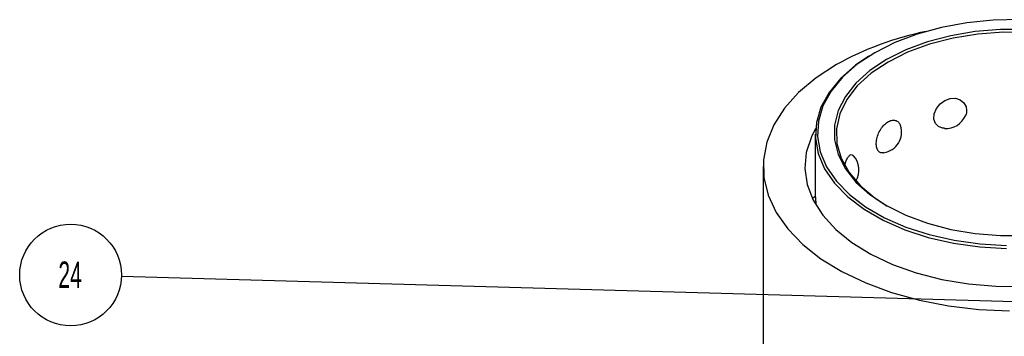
# Model space of a CAD drawing. Header units: inches. Extents: x 1880 to 2363, y -453 to -54.
# Tile 890 of 1056: x 2063.13 to 2066.85, y -68.45 to -67.25. Entities that reach past the tile are written whole.
import ezdxf

# ---------------------------------------------------------------- set-up
doc = ezdxf.new("R2010")
doc.units = ezdxf.units.IN
doc.header["$LTSCALE"] = 0.5
doc.header["$MEASUREMENT"] = 0
doc.layers.add('DSS-M-S', color=53, linetype='Continuous')
doc.layers.add('SID-M-S', color=105, linetype='Continuous')
doc.styles.add('SLDTEXTSTYLE0', font='TXT', dxfattribs={"width": 0.595745})

msp = doc.modelspace()

# ---------------------------------------------------------------- linework, layer by layer
at = {"layer": 'DSS-M-S', "linetype": 'Continuous', "lineweight": 25}
for p, q in [((2066.7099, -67.26652), (2066.61361, -67.28417)), ((2066.80945, -67.25662), (2066.7099, -67.26652)), ((2066.91041, -67.25462), (2066.80945, -67.25662)), ((2066.52239, -67.30921), (2066.43791, -67.3412)), ((2066.61361, -67.28417), (2066.52239, -67.30921)), ((2066.7412, -67.29967), (2066.6485, -67.31539)), ((2066.75158, -67.30949), (2066.65751, -67.32475)), ((2066.83684, -67.29174), (2066.7412, -67.29967)), ((2066.84849, -67.30229), (2066.75158, -67.30949)), ((2066.93345, -67.29174), (2066.83684, -67.29174)), ((2066.94618, -67.30332), (2066.84849, -67.30229)), ((2066.43791, -67.3412), (2066.36177, -67.37952)), ((2066.56061, -67.33856), (2066.47933, -67.36871)), ((2066.5683, -67.34775), (2066.48583, -67.37801)), ((2066.6485, -67.31539), (2066.56061, -67.33856)), ((2066.65751, -67.32475), (2066.5683, -67.34775)), ((2066.36177, -67.37952), (2066.29538, -67.42348)), ((2066.47933, -67.36871), (2066.40632, -67.40524)), ((2066.48583, -67.37801), (2066.41188, -67.41488)), ((2066.21701, -67.42454), (2066.13997, -67.47487)), ((2066.29538, -67.42348), (2066.23998, -67.47224)), ((2066.33901, -67.393), (2066.28911, -67.42716)), ((2066.40632, -67.40524), (2066.34305, -67.44739)), ((2066.41188, -67.41488), (2066.34802, -67.45757)), ((2066.28911, -67.42716), (2066.23312, -67.47644)), ((2066.34305, -67.44739), (2066.29081, -67.49431)), ((2066.34802, -67.45757), (2066.2956, -67.50518)), ((2066.13997, -67.47487), (2066.07423, -67.53027)), ((2066.23312, -67.47644), (2066.18927, -67.52967)), ((2066.23998, -67.47224), (2066.19659, -67.52491)), ((2066.29081, -67.49431), (2066.25067, -67.54505)), ((2066.07423, -67.53027), (2066.02077, -67.58992)), ((2066.18927, -67.52967), (2066.15838, -67.58585)), ((2066.19659, -67.52491), (2066.16603, -67.58049)), ((2066.2956, -67.50518), (2066.25575, -67.55668)), ((2066.25067, -67.54505), (2066.22345, -67.59856)), ((2066.25575, -67.55668), (2066.22932, -67.61098)), ((2066.5943, -67.59116), (2066.60844, -67.57327)), ((2066.60844, -67.57327), (2066.62679, -67.55997)), ((2066.62679, -67.55997), (2066.64702, -67.55275)), ((2066.64702, -67.55275), (2066.66692, -67.55203)), ((2066.66692, -67.55203), (2066.68464, -67.55757)), ((2066.68464, -67.55757), (2066.69843, -67.56878)), ((2066.69843, -67.56878), (2066.70662, -67.5846)), ((2066.02077, -67.58992), (2065.98042, -67.65291)), ((2066.15838, -67.58585), (2066.14103, -67.64393)), ((2066.16603, -67.58049), (2066.14887, -67.63796)), ((2066.22345, -67.59856), (2066.2097, -67.65377)), ((2066.58622, -67.61119), (2066.5943, -67.59116)), ((2066.70662, -67.5846), (2066.70826, -67.59686)), ((2066.70826, -67.59686), (2066.70826, -67.59686)), ((2066.14103, -67.64393), (2066.13755, -67.70283)), ((2066.14887, -67.63796), (2066.14542, -67.69625)), ((2066.22932, -67.61098), (2066.21686, -67.66693)), ((2066.58507, -67.63057), (2066.58622, -67.61119)), ((2066.59069, -67.64693), (2066.58507, -67.63057)), ((2066.60211, -67.65871), (2066.59069, -67.64693)), ((2065.98042, -67.65291), (2065.95379, -67.71829)), ((2066.13803, -67.66671), (2066.12235, -67.6975)), ((2066.2097, -67.65377), (2066.2097, -67.70955)), ((2066.21686, -67.66693), (2066.21864, -67.72333)), ((2066.61803, -67.66511), (2066.60211, -67.65871)), ((2066.62544, -67.6654), (2066.61803, -67.66511)), ((2065.95379, -67.71829), (2065.94127, -67.78506)), ((2066.12235, -67.6975), (2066.10312, -67.7572)), ((2066.13711, -67.68809), (2066.13711, -67.92406)), ((2066.13755, -67.70283), (2066.14799, -67.76146)), ((2066.14542, -67.69625), (2066.15575, -67.75426)), ((2066.2097, -67.70955), (2066.22345, -67.76475)), ((2066.10312, -67.7572), (2066.09785, -67.81784)), ((2066.15575, -67.75426), (2066.17967, -67.81092)), ((2066.21864, -67.72333), (2066.23463, -67.77897)), ((2065.94127, -67.78506), (2065.94306, -67.85221)), ((2066.14799, -67.76146), (2066.17216, -67.81872)), ((2066.22345, -67.76475), (2066.25067, -67.81827)), ((2066.23463, -67.77897), (2066.26449, -67.83268)), ((2065.94026, -67.81025), (2065.94026, -69.22473)), ((2066.09785, -67.81784), (2066.10663, -67.87835)), ((2066.17216, -67.81872), (2066.20962, -67.87355)), ((2066.17967, -67.81092), (2066.21673, -67.86517)), ((2066.25067, -67.81827), (2066.29081, -67.86901)), ((2066.26449, -67.83268), (2066.30757, -67.88331)), ((2065.94306, -67.85221), (2065.95913, -67.91872)), ((2066.21673, -67.86517), (2066.26624, -67.916)), ((2066.29081, -67.86901), (2066.34305, -67.91593)), ((2066.10663, -67.87835), (2066.1293, -67.93765)), ((2066.20962, -67.87355), (2066.25965, -67.92493)), ((2066.30757, -67.88331), (2066.36296, -67.92978)), ((2065.95913, -67.91872), (2065.98924, -67.98359)), ((2066.12853, -67.92922), (2066.12613, -67.9312)), ((2066.13685, -67.92345), (2066.12853, -67.92922)), ((2066.1293, -67.93765), (2066.16546, -67.99467)), ((2066.25965, -67.92493), (2066.32134, -67.97189)), ((2066.26624, -67.916), (2066.32728, -67.96247)), ((2066.34305, -67.91593), (2066.40632, -67.95808)), ((2066.36296, -67.92978), (2066.40904, -67.95964)), ((2066.32134, -67.97189), (2066.39354, -68.01356)), ((2066.32728, -67.96247), (2066.39871, -68.00371)), ((2066.40632, -67.95808), (2066.47933, -67.99461)), ((2065.98924, -67.98359), (2066.03294, -68.04584)), ((2066.16546, -67.99467), (2066.21446, -68.0484)), ((2066.39354, -68.01356), (2066.47489, -68.04918)), ((2066.39871, -68.00371), (2066.4792, -68.03895)), ((2066.47933, -67.99461), (2066.56061, -68.02476)), ((2066.03294, -68.04584), (2066.08954, -68.10451)), ((2066.21446, -68.0484), (2066.27543, -68.09788)), ((2066.47489, -68.04918), (2066.56388, -68.07806)), ((2066.4792, -68.03895), (2066.56726, -68.06753)), ((2066.56061, -68.02476), (2066.6485, -68.04793)), ((2066.6485, -68.04793), (2066.7412, -68.06364)), ((2066.56388, -68.07806), (2066.65885, -68.09968)), ((2066.56726, -68.06753), (2066.66124, -68.08892)), ((2066.66124, -68.08892), (2066.75938, -68.10273)), ((2066.7412, -68.06364), (2066.83684, -68.07158)), ((2066.83684, -68.07158), (2066.93345, -68.07158)), ((2066.08954, -68.10451), (2066.15821, -68.15872)), ((2066.27543, -68.09788), (2066.34728, -68.14223)), ((2066.65885, -68.09968), (2066.75805, -68.11364)), ((2066.75805, -68.11364), (2066.85961, -68.11967)), ((2066.75938, -68.10273), (2066.85987, -68.10869)), ((2066.15821, -68.15872), (2066.2379, -68.20765)), ((2066.34728, -68.14223), (2066.42873, -68.18065)), ((2066.42873, -68.18065), (2066.51832, -68.21247)), ((2066.2379, -68.20765), (2066.32741, -68.25055)), ((2066.51832, -68.21247), (2066.61446, -68.2371)), ((2066.61446, -68.2371), (2066.71543, -68.25412)), ((2066.32741, -68.25055), (2066.42536, -68.28678)), ((2066.71543, -68.25412), (2066.81943, -68.26322)), ((2066.81943, -68.26322), (2066.9246, -68.26423)), ((2066.42536, -68.28678), (2066.53029, -68.31579)), ((2066.53029, -68.31579), (2066.64059, -68.33713)), ((2066.64059, -68.33713), (2066.7546, -68.35049)), ((2066.7546, -68.35049), (2066.87059, -68.35565))]:
    msp.add_line(p, q, dxfattribs=at)
for centre, radius, start, end in [((2066.79426, -68.46225), 1.18745, 101.57167, 119.08604), ((2066.63118, -67.58757), 0.07874, 265.75741, 337.45941), ((2066.38405, -67.68022), 0.07874, 278.67042, 18.55956), ((2066.22355, -67.82289), 0.07874, 327.69794, 43.91347)]:
    msp.add_arc(centre, radius, start, end, dxfattribs=at)
for points, knots in [([(2066.70826, -67.59686), (2066.70811, -67.60346), (2066.70795, -67.61057), (2066.70397, -67.61719), (2066.70368, -67.61766)], [0, 0, 0, 0, 0.9285763, 1, 1, 1, 1]), ([(2066.39581, -67.75745), (2066.39435, -67.75785), (2066.38808, -67.75959), (2066.37929, -67.75613), (2066.37085, -67.74696), (2066.36687, -67.73143), (2066.36767, -67.71157), (2066.37346, -67.68952), (2066.38377, -67.66828), (2066.39749, -67.6507), (2066.41303, -67.63885), (2066.42872, -67.63368), (2066.44276, -67.63556), (2066.45346, -67.64288), (2066.4567, -67.65154), (2066.45812, -67.65534)], [0, 0, 0, 0, 0.024213, 0.1044406, 0.1866109, 0.2711462, 0.357484, 0.4443641, 0.5302824, 0.6140326, 0.6953332, 0.7750935, 0.8549393, 0.9363803, 1, 1, 1, 1]), ([(2066.24977, -67.80012), (2066.25095, -67.79619), (2066.25408, -67.78567), (2066.26088, -67.77343), (2066.26893, -67.76549), (2066.2757, -67.76393), (2066.27866, -67.76753), (2066.27969, -67.76879)], [0, 0, 0, 0, 0.1459156, 0.3903589, 0.6301711, 0.8702404, 1, 1, 1, 1]), ([(2066.13717, -67.92406), (2066.13717, -67.92434), (2066.13718, -67.92501), (2066.13788, -67.93398), (2066.13892, -67.94474), (2066.1394, -67.94969)], [0, 0, 0, 0, 0.2783618, 0.6678565, 1, 1, 1, 1])]:
    msp.add_open_spline(points, degree=3, knots=knots, dxfattribs=at)
at = {"layer": 'SID-M-S'}
msp.add_line((2067.70855, -68.34567), (2063.51668, -68.226), dxfattribs=at)
msp.add_circle((2063.32439, -68.22051), 0.19237, dxfattribs=at)

# ---------------------------------------------------------------- texts
at = {"layer": 'SID-M-S', "insert": (2063.32238, -68.16941), "char_height": 0.1, "attachment_point": 2, "style": 'SLDTEXTSTYLE0'}
msp.add_mtext('24', dxfattribs=at)

doc.saveas('drawing.dxf')
